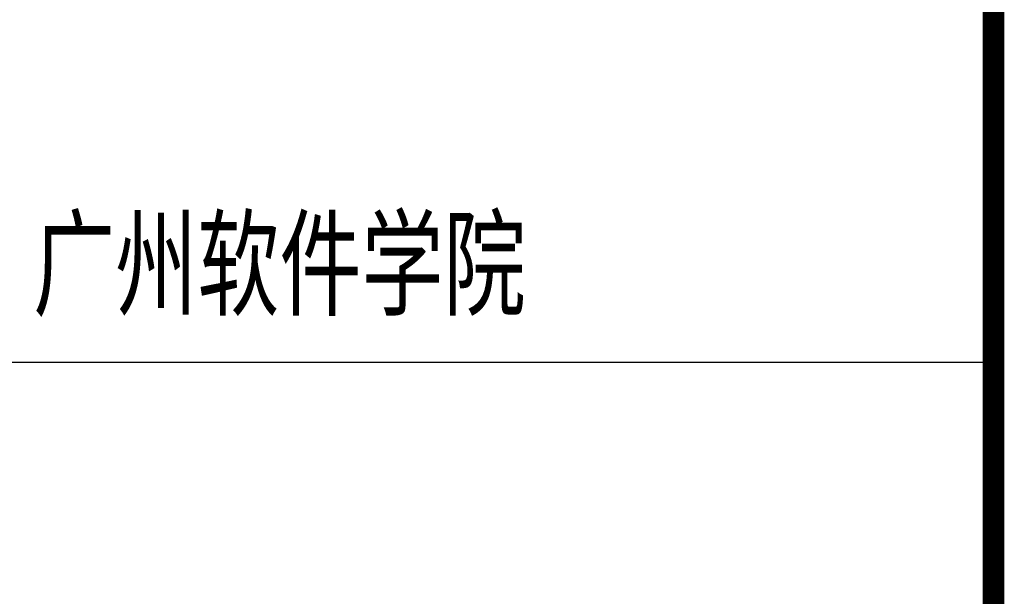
# Model space of a CAD drawing. Extents: x 1779708 to 7299578, y -1121471 to 88434.
# Tile 861 of 1056: x 6599208 to 6601498, y -965594 to -964252. Entities that reach past the tile are written whole.
import ezdxf

# ---------------------------------------------------------------- set-up
doc = ezdxf.new("R2010")
doc.units = 0
doc.header["$LTSCALE"] = 1000
doc.header["$MEASUREMENT"] = 0
for name, color, linetype in [('PUB_TITLE', 4, 'CONTINUOUS'), ('可见线', 6, 'CONTINUOUS'), ('通-图框－文字', 4, 'CONTINUOUS')]:
    doc.layers.add(name, color=color, linetype=linetype)
doc.styles.add('仿宋', font='txt', dxfattribs={"width": 0.7})

# ---------------------------------------------------------------- blocks, each defined once
blk = doc.blocks.new('A$C3D8761CE')
at = {"layer": 'PUB_TITLE'}
blk.add_line((83100, 17600), (76100, 17600), dxfattribs=at)
blk.add_line((83100, 17600), (76100, 17600), dxfattribs=at)
blk.add_line((83100, 17600), (76100, 17600), dxfattribs=at)
at = {"layer": 'PUB_TITLE', "const_width": 100}
blk.add_lwpolyline([(2500, 1000), (83100, 1000), (83100, 58400), (2500, 58400)], close=True, dxfattribs=at)
at = {"layer": '通-图框－文字', "style": '仿宋', "width": 0.7}
blk.add_text('广州软件学院', height=400, dxfattribs=at).set_placement((78632.6, 17860.7))

msp = doc.modelspace()

# ---------------------------------------------------------------- block references
at = {"layer": '可见线', "xscale": 0.5, "yscale": 0.5, "zscale": 0.5}
msp.add_blockref('A$C3D8761CE', (6559923.1, -973850.2), dxfattribs=at)

doc.saveas('drawing.dxf')
